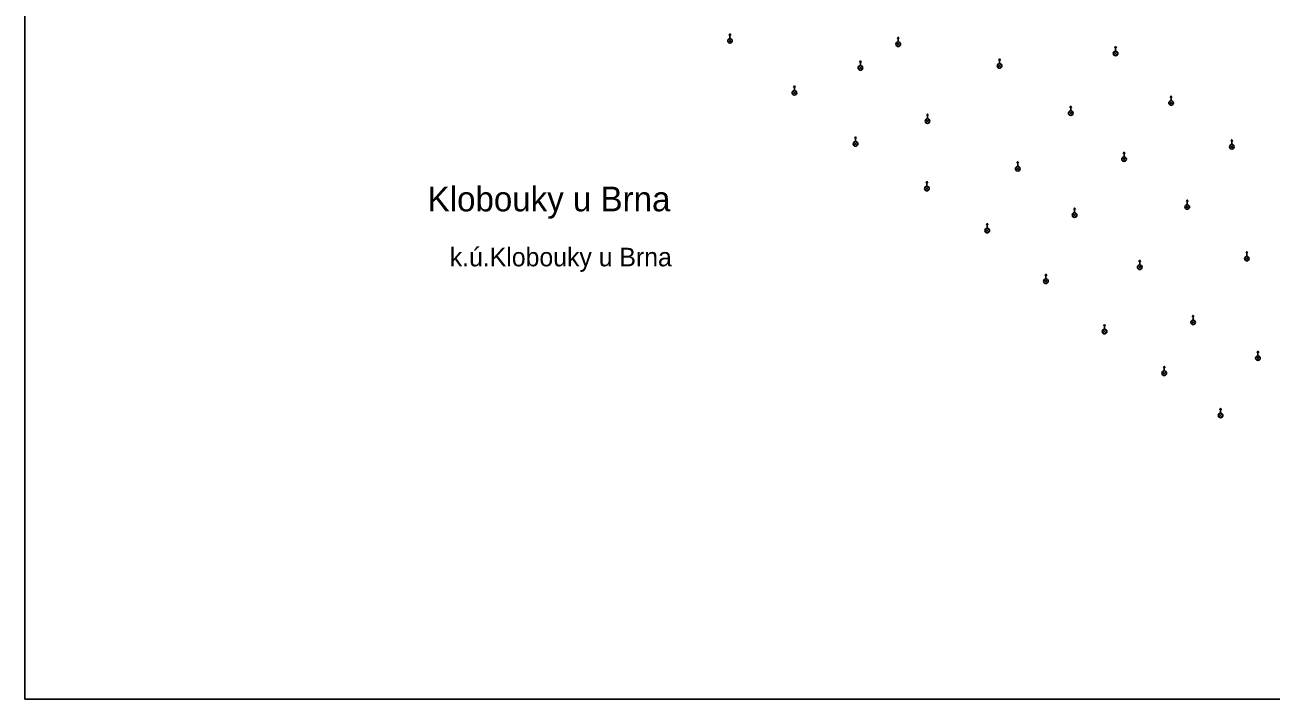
# Model space of a CAD drawing. Extents: x -582188 to -561562, y -1187250 to -1183500.
# Drawn here: x -582187.5 to -581986, y -1186500 to -1186391 of the extents above; entities that cross this region are included whole.
import ezdxf

# ---------------------------------------------------------------- set-up
doc = ezdxf.new("R2010")
doc.units = 0
for name, color, linetype in [('NÁZEV_K_Ú', 7, 'Continuous'), ('NÁZVY_SÍDEL_JEDNOTKY', 7, 'Continuous'), ('RÁMY_ML', 7, 'Continuous'), ('ZN_BP', 7, 'Continuous')]:
    doc.layers.add(name, color=color, linetype=linetype)

msp = doc.modelspace()

# ---------------------------------------------------------------- linework, layer by layer
at = {"layer": 'RÁMY_ML'}
msp.add_lwpolyline([(-581875, -1186000), (-581562.5, -1186000), (-581562.5, -1186250), (-581562.5, -1186500), (-581875, -1186500), (-582187.5, -1186500), (-582187.5, -1186250), (-581875, -1186250), (-581875, -1186000)], dxfattribs=at)
at = {"layer": 'ZN_BP'}
for p, q in [((-582073.5, -1186393.235), (-582073.5, -1186392.485)), ((-582073.765, -1186393.874), (-582073.236, -1186393.346)), ((-582073.236, -1186393.878), (-582073.765, -1186393.346)), ((-582046.565, -1186394.424), (-582046.036, -1186393.896)), ((-582046.036, -1186394.428), (-582046.565, -1186393.896)), ((-582046.3, -1186393.785), (-582046.3, -1186393.035)), ((-582011.15, -1186395.285), (-582011.15, -1186394.535)), ((-582029.91, -1186397.295), (-582029.91, -1186396.545)), ((-582011.415, -1186395.924), (-582010.886, -1186395.396)), ((-582010.886, -1186395.928), (-582011.415, -1186395.396)), ((-582052.675, -1186398.254), (-582052.146, -1186397.726)), ((-582052.146, -1186398.258), (-582052.675, -1186397.726)), ((-582052.41, -1186397.615), (-582052.41, -1186396.865)), ((-582030.175, -1186397.934), (-582029.646, -1186397.406)), ((-582029.646, -1186397.938), (-582030.175, -1186397.406)), ((-582063.355, -1186402.284), (-582062.826, -1186401.756)), ((-582062.826, -1186402.288), (-582063.355, -1186401.756)), ((-582063.09, -1186401.645), (-582063.09, -1186400.895)), ((-582002.18, -1186403.285), (-582002.18, -1186402.535)), ((-582018.4, -1186404.925), (-582018.4, -1186404.175)), ((-582002.445, -1186403.924), (-582001.916, -1186403.396)), ((-582001.916, -1186403.928), (-582002.445, -1186403.396)), ((-582041.825, -1186406.844), (-582041.296, -1186406.316)), ((-582041.296, -1186406.848), (-582041.825, -1186406.316)), ((-582041.56, -1186406.205), (-582041.56, -1186405.455)), ((-582018.665, -1186405.564), (-582018.136, -1186405.036)), ((-582018.136, -1186405.568), (-582018.665, -1186405.036)), ((-582053.465, -1186410.534), (-582052.936, -1186410.006)), ((-582052.936, -1186410.538), (-582053.465, -1186410.006)), ((-582053.2, -1186409.895), (-582053.2, -1186409.145)), ((-581992.625, -1186411.004), (-581992.096, -1186410.476)), ((-581992.096, -1186411.008), (-581992.625, -1186410.476)), ((-581992.36, -1186410.365), (-581992.36, -1186409.615)), ((-582010.055, -1186413.004), (-582009.526, -1186412.476)), ((-582009.526, -1186413.008), (-582010.055, -1186412.476)), ((-582009.79, -1186412.365), (-582009.79, -1186411.615)), ((-582027.235, -1186414.544), (-582026.706, -1186414.016)), ((-582026.706, -1186414.548), (-582027.235, -1186414.016)), ((-582026.97, -1186413.905), (-582026.97, -1186413.155)), ((-582041.66, -1186417.125), (-582041.66, -1186416.375)), ((-582041.925, -1186417.764), (-582041.396, -1186417.236)), ((-582041.396, -1186417.768), (-582041.925, -1186417.236)), ((-582017.78, -1186421.395), (-582017.78, -1186420.645)), ((-581999.825, -1186420.734), (-581999.296, -1186420.206)), ((-581999.296, -1186420.738), (-581999.825, -1186420.206)), ((-581999.56, -1186420.095), (-581999.56, -1186419.345)), ((-582018.045, -1186422.034), (-582017.516, -1186421.506)), ((-582017.516, -1186422.038), (-582018.045, -1186421.506)), ((-582032.175, -1186424.544), (-582031.646, -1186424.016)), ((-582031.646, -1186424.548), (-582032.175, -1186424.016)), ((-582031.91, -1186423.905), (-582031.91, -1186423.155)), ((-581990.195, -1186429.084), (-581989.666, -1186428.556)), ((-581989.666, -1186429.088), (-581990.195, -1186428.556)), ((-581989.93, -1186428.445), (-581989.93, -1186427.695)), ((-582007.515, -1186430.464), (-582006.986, -1186429.936)), ((-582006.986, -1186430.468), (-582007.515, -1186429.936)), ((-582007.25, -1186429.825), (-582007.25, -1186429.075)), ((-582022.685, -1186432.734), (-582022.156, -1186432.206)), ((-582022.156, -1186432.738), (-582022.685, -1186432.206)), ((-582022.42, -1186432.095), (-582022.42, -1186431.345)), ((-581998.895, -1186439.374), (-581998.366, -1186438.846)), ((-581998.366, -1186439.378), (-581998.895, -1186438.846)), ((-581998.63, -1186438.735), (-581998.63, -1186437.985)), ((-582013.205, -1186440.864), (-582012.676, -1186440.336)), ((-582012.676, -1186440.868), (-582013.205, -1186440.336)), ((-582012.94, -1186440.225), (-582012.94, -1186439.475)), ((-581988.395, -1186445.164), (-581987.866, -1186444.636)), ((-581987.866, -1186445.168), (-581988.395, -1186444.636)), ((-581988.13, -1186444.525), (-581988.13, -1186443.775)), ((-582003.28, -1186446.975), (-582003.28, -1186446.225)), ((-582003.545, -1186447.614), (-582003.016, -1186447.086)), ((-582003.016, -1186447.618), (-582003.545, -1186447.086)), ((-581994.17, -1186453.785), (-581994.17, -1186453.035)), ((-581994.435, -1186454.424), (-581993.906, -1186453.896)), ((-581993.906, -1186454.428), (-581994.435, -1186453.896))]:
    msp.add_line(p, q, dxfattribs=at)
for points in [[(-582073.625, -1186392.735), (-582073.5, -1186392.485), (-582073.375, -1186392.735)], [(-582046.425, -1186393.285), (-582046.3, -1186393.035), (-582046.175, -1186393.285)], [(-582011.275, -1186394.785), (-582011.15, -1186394.535), (-582011.025, -1186394.785)], [(-582030.035, -1186396.795), (-582029.91, -1186396.545), (-582029.785, -1186396.795)], [(-582052.535, -1186397.115), (-582052.41, -1186396.865), (-582052.285, -1186397.115)], [(-582063.215, -1186401.145), (-582063.09, -1186400.895), (-582062.965, -1186401.145)], [(-582002.305, -1186402.785), (-582002.18, -1186402.535), (-582002.055, -1186402.785)], [(-582018.525, -1186404.425), (-582018.4, -1186404.175), (-582018.275, -1186404.425)], [(-582041.685, -1186405.705), (-582041.56, -1186405.455), (-582041.435, -1186405.705)], [(-582053.325, -1186409.395), (-582053.2, -1186409.145), (-582053.075, -1186409.395)], [(-581992.485, -1186409.865), (-581992.36, -1186409.615), (-581992.235, -1186409.865)], [(-582009.915, -1186411.865), (-582009.79, -1186411.615), (-582009.665, -1186411.865)], [(-582027.095, -1186413.405), (-582026.97, -1186413.155), (-582026.845, -1186413.405)], [(-582041.785, -1186416.625), (-582041.66, -1186416.375), (-582041.535, -1186416.625)], [(-582017.905, -1186420.895), (-582017.78, -1186420.645), (-582017.655, -1186420.895)], [(-581999.685, -1186419.595), (-581999.56, -1186419.345), (-581999.435, -1186419.595)], [(-582032.035, -1186423.405), (-582031.91, -1186423.155), (-582031.785, -1186423.405)], [(-581990.055, -1186427.945), (-581989.93, -1186427.695), (-581989.805, -1186427.945)], [(-582007.375, -1186429.325), (-582007.25, -1186429.075), (-582007.125, -1186429.325)], [(-582022.545, -1186431.595), (-582022.42, -1186431.345), (-582022.295, -1186431.595)], [(-581998.755, -1186438.235), (-581998.63, -1186437.985), (-581998.505, -1186438.235)], [(-582013.065, -1186439.725), (-582012.94, -1186439.475), (-582012.815, -1186439.725)], [(-581988.255, -1186444.025), (-581988.13, -1186443.775), (-581988.005, -1186444.025)], [(-582003.405, -1186446.475), (-582003.28, -1186446.225), (-582003.155, -1186446.475)], [(-581994.295, -1186453.285), (-581994.17, -1186453.035), (-581994.045, -1186453.285)]]:
    msp.add_lwpolyline(points, dxfattribs=at)
for centre in [(-582073.5, -1186393.61), (-582046.3, -1186394.16), (-582011.15, -1186395.66), (-582052.41, -1186397.99), (-582029.91, -1186397.67), (-582063.09, -1186402.02), (-582002.18, -1186403.66), (-582041.56, -1186406.58), (-582018.4, -1186405.3), (-582053.2, -1186410.27), (-581992.36, -1186410.74), (-582009.79, -1186412.74), (-582026.97, -1186414.28), (-582041.66, -1186417.5), (-581999.56, -1186420.47), (-582017.78, -1186421.77), (-582031.91, -1186424.28), (-581989.93, -1186428.82), (-582007.25, -1186430.2), (-582022.42, -1186432.47), (-581998.63, -1186439.11), (-582012.94, -1186440.6), (-581988.13, -1186444.9), (-582003.28, -1186447.35), (-581994.17, -1186454.16)]:
    msp.add_circle(centre, 0.375, dxfattribs=at)

# ---------------------------------------------------------------- texts
at = {"layer": 'NÁZEV_K_Ú'}
msp.add_text('k.ú.Klobouky u Brna', height=3, dxfattribs=at).set_placement((-582118.81, -1186430.06))
at = {"layer": 'NÁZVY_SÍDEL_JEDNOTKY'}
msp.add_text('Klobouky u Brna', height=4, dxfattribs=at).set_placement((-582122.38, -1186421.17))

doc.saveas('drawing.dxf')
